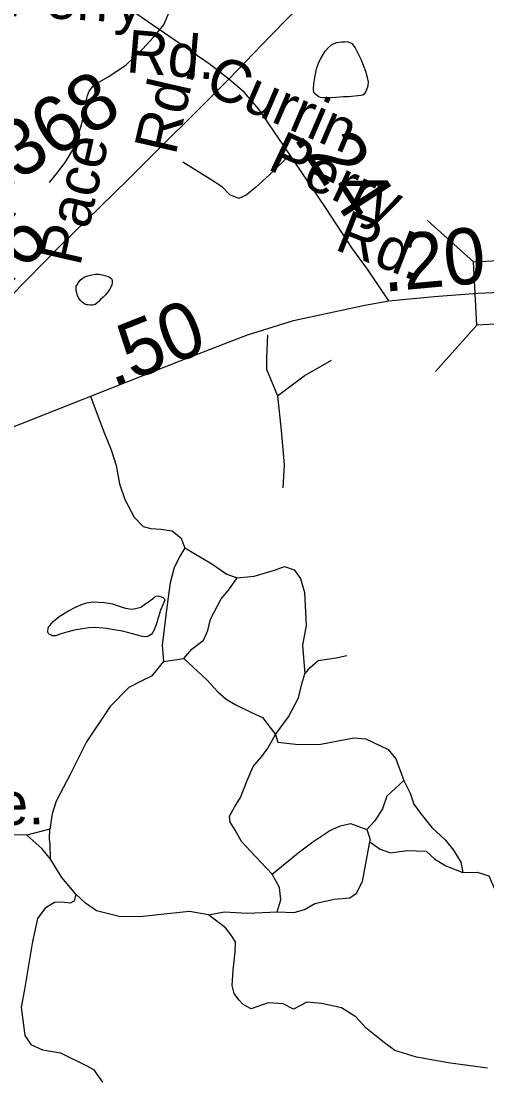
# Model space of a CAD drawing. Extents: x 2001466 to 31450019, y -30647475 to 847247.
# Drawn here: x 2189729 to 2191802, y 751202 to 755901 of the extents above; entities that cross this region are included whole.
import ezdxf

# ---------------------------------------------------------------- set-up
doc = ezdxf.new("R2010")
doc.units = 0
for name, color, linetype in [('Exist Hydrographic Misc Water Feature', 7, 'Continuous'), ('Exist Road Non-System Type 51', 7, 'Continuous'), ('Exist Road Non-System Type 51 Label', 7, 'Continuous'), ('Exist Road Primary NC Attributed', 7, 'Continuous'), ('Exist Road Primary NC Service Mileage Hundredths English Label', 7, 'Continuous'), ('Exist Road Secondary Mileage Hundredths English Label', 7, 'Continuous'), ('Exist Road Secondary Structure Standard Bridge CELL', 7, 'Continuous'), ('Exist Road Secondary Type 51 Attributed', 7, 'Continuous'), ('Exist Road Secondary Type 51 Label', 7, 'Continuous'), ('Exist Road Secondary Type 51 Number Label', 7, 'Continuous')]:
    doc.layers.add(name, color=color, linetype=linetype)

msp = doc.modelspace()

# ---------------------------------------------------------------- linework, layer by layer
at = {"layer": 'Exist Hydrographic Misc Water Feature'}
for points in [[(2189855, 755182.8), (2189886.7, 755221), (2189924.5, 755271.3), (2189946.2, 755305.3), (2189964, 755335.5), (2189975.7, 755357.2), (2189987.4, 755407.4), (2189997.1, 755439.6), (2190011, 755497.5), (2190016.7, 755529.5), (2190020.4, 755551.7), (2190024.3, 755569.8), (2190032.3, 755589.7), (2190054.1, 755618), (2190119.5, 755654.3), (2190197, 755706.7), (2190268.7, 755775.4), (2190320.2, 755831.7), (2190363.9, 755884), (2190395.3, 755958.3)], [(2191163.8, 755563.5), (2191130, 755561.3), (2191100.2, 755559.3), (2191084, 755558.9), (2191072.1, 755559.1), (2191061.7, 755560.6), (2191053.9, 755564.7), (2191042, 755572.5), (2191034, 755580.6), (2191029.9, 755590.6), (2191029.7, 755600.8), (2191031.7, 755620.8), (2191035.6, 755650.6), (2191043.2, 755688.8), (2191054.9, 755720.7), (2191062.7, 755734.5), (2191073, 755752.9), (2191082.6, 755766.8), (2191096.7, 755783), (2191110.5, 755795.1), (2191122.2, 755801.4), (2191134.5, 755805.3), (2191144.1, 755807.4), (2191156.2, 755809.2), (2191168.3, 755809.5), (2191180.2, 755809.7), (2191192.3, 755805.4), (2191200.5, 755801.7), (2191206.5, 755793.9), (2191216.3, 755781.9), (2191240.7, 755732), (2191261.2, 755678.2), (2191269.2, 755652.2), (2191271.2, 755642.2), (2191273.5, 755630.1), (2191271.5, 755612.2), (2191269.8, 755602.3), (2191265.5, 755592.3), (2191261.6, 755584), (2191256.1, 755576.3), (2191249.7, 755572), (2191241.7, 755570), (2191185.9, 755563.8), (2191163.8, 755563.5)], [(2190094.7, 754672.4), (2190082.4, 754662.5), (2190074.6, 754652.3), (2190064.9, 754644.4), (2190058.6, 754640.1), (2190046.9, 754636.2), (2190036.6, 754636.1), (2190026.8, 754638), (2190020.8, 754638.1), (2190012.6, 754641.8), (2190000.7, 754649.6), (2189992.7, 754657.7), (2189986.2, 754667.6), (2189980.2, 754677.5), (2189976.6, 754691.4), (2189974.5, 754701.5), (2189974.3, 754713.7), (2189974.3, 754721.4), (2189978.4, 754727.7), (2189983.9, 754737.8), (2189991.9, 754747.6), (2190000.1, 754755.7), (2190010, 754761.9), (2190020, 754766), (2190043.6, 754772.2), (2190059.6, 754774.2), (2190067.8, 754774.2), (2190075.8, 754774.2), (2190095.5, 754770.4), (2190115.8, 754764.5), (2190121.9, 754760.7), (2190127.7, 754756.6), (2190132.2, 754752.7), (2190134.2, 754746.7), (2190134.2, 754736.6), (2190132.2, 754726.7), (2190128.3, 754716.8), (2190124.4, 754708.4), (2190116, 754696.8), (2190104.3, 754682.7), (2190094.7, 754672.4)], [(2190336.2, 753234.7), (2190330.3, 753214.5), (2190322.3, 753196.7), (2190314.5, 753180.4), (2190308.5, 753170.4), (2190298.7, 753164.6), (2190287, 753160.2), (2190269, 753162.1), (2190224.5, 753173.7), (2190180.6, 753185.7), (2190142.4, 753191.4), (2190108.6, 753197), (2190076.6, 753201), (2190056.9, 753202.7), (2190030.5, 753200.6), (2189993, 753194.1), (2189964.7, 753189.9), (2189932.7, 753181.7), (2189900.9, 753171.6), (2189883.3, 753165.3), (2189876.9, 753165.4), (2189870.9, 753165.5), (2189867.1, 753165.3), (2189863.2, 753167.5), (2189854.7, 753171.2), (2189850.9, 753175.5), (2189848.4, 753181.1), (2189848.4, 753189.2), (2189848.6, 753195.3), (2189850.6, 753205.1), (2189856.4, 753211.5), (2189872.2, 753229.4), (2189898.4, 753251.4), (2189940.3, 753275.9), (2189973.9, 753294), (2190001.8, 753306.4), (2190021.9, 753312.2), (2190047.7, 753316.5), (2190072.1, 753314.8), (2190099.8, 753313.1), (2190135.9, 753307.2), (2190155.8, 753299.3), (2190188.2, 753289.6), (2190210.1, 753285.5), (2190223.8, 753283.8), (2190238.2, 753286.1), (2190262.2, 753292.2), (2190277.8, 753304), (2190301.6, 753320.3), (2190319.8, 753334.6), (2190325.3, 753340.6), (2190333.3, 753342.7), (2190343.4, 753340.8), (2190353.6, 753338.8), (2190361.4, 753334.8), (2190365.9, 753330.9), (2190368, 753322.9), (2190360, 753302.6), (2190350, 753278.5), (2190336.2, 753234.7)]]:
    msp.add_lwpolyline(points, dxfattribs=at)
at = {"layer": 'Exist Road Non-System Type 51'}
for p, q in [((2190363.2, 753050.6), (2190452.8, 753063.6)), ((2189856.3, 752304), (2189754, 752278))]:
    msp.add_line(p, q, dxfattribs=at)
for points in [[(2190925.3, 755306.5), (2190835.6, 755218.1), (2190770.9, 755159.4), (2190730.2, 755126.2), (2190698.6, 755111.2), (2190658, 755127.8), (2190624.9, 755162.4), (2190570.7, 755197), (2190448.7, 755273.9)], [(2190825.4, 754504.9), (2190821, 754401.4), (2190821, 754351.9), (2190870.5, 754233.2)], [(2190870.5, 754233.2), (2190989.1, 754322.2), (2191111.1, 754391.5)], [(2190037.8, 754231.4), (2190063.3, 754163.9), (2190100.6, 754066.1), (2190129.8, 753993.1), (2190152.6, 753923.2), (2190167.2, 753842.1), (2190189.9, 753772.2), (2190232.1, 753692.7), (2190272.6, 753652.1), (2190306.7, 753642.3), (2190350.5, 753639.1), (2190400.8, 753632.6), (2190441.4, 753600.1), (2190449.2, 753579), (2190457.3, 753556.3)], [(2190870.5, 754233.2), (2190887, 754078.2), (2190900.1, 753926.5), (2190893.5, 753824.3)], [(2190457.3, 753556.3), (2190436.2, 753520.5), (2190410.3, 753468.6), (2190392.4, 753400.4), (2190377.8, 753293.2), (2190356.7, 753123.7), (2190363.2, 753050.6)], [(2190457.3, 753556.3), (2190577.1, 753484.8), (2190644.9, 753439.5), (2190690.1, 753422.6)], [(2190690.1, 753422.6), (2190766.4, 753431.1), (2190856.8, 753456.5), (2190902, 753473.5), (2190944.3, 753459.3), (2190972.6, 753419.8), (2190990.8, 753357.7), (2190998, 753210.6), (2190981.1, 753123), (2190992.4, 752995.7)], [(2190452.8, 753063.6), (2190489.5, 753106), (2190540.4, 753145.6), (2190560.2, 753188), (2190571.5, 753238.8), (2190619.5, 753329.3), (2190653.4, 753368.9), (2190690.1, 753422.6)], [(2190363.2, 753050.6), (2190309.6, 752985.6), (2190262.6, 752962.9), (2190209, 752935.3), (2190124.7, 752850.9), (2190019.2, 752693.4), (2189947.8, 752547.2), (2189885.5, 752429), (2189867.6, 752372.2), (2189856.3, 752304)], [(2190452.8, 753063.6), (2190555.7, 752968.6), (2190605.2, 752915.9), (2190642.1, 752882.7), (2190684.5, 752857.2), (2190755.1, 752823.3), (2190803.1, 752800.7), (2190861.7, 752725.1)], [(2190861.7, 752725.1), (2190919, 752803.7), (2190964.1, 752888.3), (2190978.2, 752950.5), (2190992.4, 752995.7), (2191015, 753024), (2191051.7, 753055.1), (2191130.8, 753066.4), (2191178.8, 753077.7)], [(2189754, 752278), (2189237.9, 752281.4), (2188932.3, 752283.2), (2188569.2, 752290.4), (2188455.9, 752283.2), (2188402, 752297.6), (2188253.5, 752446.6), (2188107.9, 752606.7), (2188014.4, 752730.8), (2187938.9, 752865.7), (2187868.8, 752977.3)], [(2190845.8, 752104.7), (2190770, 752183.8), (2190710.6, 752249.8), (2190681, 752299.3), (2190660.1, 752334.8), (2190655.9, 752362.4), (2190679.2, 752402.8), (2190704.7, 752445.2), (2190734.4, 752521.7), (2190762, 752583.3), (2190800.2, 752627.8), (2190827.7, 752665.6), (2190861.7, 752725.1)], [(2190861.7, 752725.1), (2190872.3, 752691.1), (2190963.5, 752680.5), (2191063.3, 752682.6), (2191139.7, 752697.5), (2191209.7, 752710.2), (2191262.7, 752706), (2191362.5, 752659.3), (2191396.4, 752616.8), (2191432.5, 752521.2)], [(2191432.5, 752521.2), (2191356.6, 752450.9), (2191336.8, 752394.9), (2191303.9, 752342.1), (2191267.6, 752302.5)], [(2191432.5, 752521.2), (2191460.1, 752463.9), (2191477.1, 752415.1), (2191508.9, 752370.5), (2191557.6, 752312.4), (2191616.9, 752256.4), (2191653.2, 752210.2), (2191686.2, 752157.5), (2191695.6, 752111.4)], [(2189859.5, 752170.8), (2189857.9, 752235.8), (2189854.6, 752261.7), (2189856.3, 752304)], [(2190845.8, 752104.7), (2190961.4, 752198.5), (2191027.2, 752247.3), (2191103.6, 752298.3), (2191150.3, 752319.5), (2191194.8, 752330.1), (2191267.6, 752302.5)], [(2191267.6, 752302.5), (2191280.8, 752263), (2191281.8, 752247.3)], [(2189859.5, 752170.8), (2189820.5, 752217.9), (2189754, 752278)], [(2190868.8, 751936.5), (2190944.6, 751933.2), (2190990.8, 751946.4), (2191036.9, 751972.8), (2191122.6, 751992.6), (2191191.8, 751999.2), (2191221.5, 752019), (2191247.8, 752071.7), (2191281.8, 752247.3)], [(2191281.8, 752247.3), (2191326.4, 752215.5), (2191373.1, 752198.5), (2191445.2, 752209.1), (2191532.2, 752207), (2191568.3, 752173), (2191619.2, 752141.2), (2191695.6, 752111.4)], [(2189973.1, 752014.9), (2189909.8, 752089.6), (2189859.5, 752170.8)], [(2191695.6, 752111.4), (2191759.3, 752113.5), (2191810.2, 752096.6), (2191837.8, 752035.5), (2191860.7, 752015.4), (2191901, 752007), (2191938.4, 751977.3), (2191973.2, 751966.6), (2192003.5, 751971.9), (2192049.9, 751971.1), (2192089.9, 751962.4), (2192157.4, 751939.8), (2192203.6, 751920), (2192244.8, 751896.5), (2192315.6, 751887.1), (2192450.7, 751873.9)], [(2190868.8, 751936.5), (2190885.3, 751989.3), (2190878.7, 752045.3), (2190845.8, 752104.7)], [(2189973.1, 752014.9), (2189965, 751984.1), (2189947.1, 751974.3), (2189909.8, 751979.2), (2189877.3, 751977.6), (2189835.2, 751953.2), (2189801.1, 751906.1), (2189780, 751803.8), (2189744.3, 751591.1), (2189729.7, 751511.5), (2189745.9, 751386.5), (2189771.9, 751345.9), (2189823.8, 751321.5), (2189904.9, 751308.5), (2190021.8, 751250.7), (2190051.5, 751234.2), (2190091.1, 751178.1)], [(2190563.4, 751923.7), (2190479.1, 751938.3), (2190365.5, 751925.3), (2190258.4, 751913.9), (2190164.6, 751915.5), (2190064, 751941.5), (2190015.3, 751975.6), (2189973.1, 752014.9)], [(2190563.4, 751923.7), (2190633.2, 751936.6), (2190737, 751929.9), (2190868.8, 751936.5)], [(2191804.8, 751240.8), (2191630.1, 751263.8), (2191488.4, 751290.2), (2191392.8, 751319.9), (2191346.7, 751352.9), (2191264.3, 751418.8), (2191218.1, 751469), (2191155, 751509), (2191065.5, 751529.1), (2191000.6, 751533.9), (2190940.6, 751503.1), (2190895.2, 751527.6), (2190829.3, 751530.9), (2190753.5, 751504.6), (2190717.2, 751524.3), (2190698.1, 751545.3), (2190677, 751572.9), (2190668.9, 751608.6), (2190672.2, 751676.8), (2190681.9, 751758), (2190683.5, 751803.5), (2190664.1, 751832.7), (2190638.1, 751865.2), (2190563.4, 751923.7)]]:
    msp.add_lwpolyline(points, dxfattribs=at)
at = {"layer": 'Exist Road Primary NC Attributed'}
for points in [[(2191365.4, 754655.8), (2191567.9, 754674.7), (2191762.5, 754689.4), (2191958.9, 754698.6), (2192055.6, 754701.5)], [(2188870.3, 753753.2), (2189033, 753829.7), (2189293.6, 753935.4), (2189576.1, 754048.5), (2189956.5, 754199.3), (2190436.2, 754388.8), (2190737.1, 754504), (2190941.1, 754567.9), (2191258.7, 754637), (2191365.4, 754655.8)]]:
    msp.add_lwpolyline(points, dxfattribs=at)
at = {"layer": 'Exist Road Secondary Structure Standard Bridge CELL'}
for p, q in [((2191537.2, 755013.3), (2191742.6, 754829.1)), ((2191573.7, 754341.7), (2191758, 754547.1))]:
    msp.add_line(p, q, dxfattribs=at)
msp.add_lwpolyline([(2191742.6, 754829.1), (2192346.2, 754861.9), (2192361.5, 754579.9), (2191758, 754547.1)], close=True, dxfattribs=at)
at = {"layer": 'Exist Road Secondary Type 51 Attributed'}
for points in [[(2191774.2, 756964.8), (2191666.5, 756837.9), (2191498.6, 756583.1), (2191374.1, 756394.6), (2191284.1, 756276.3), (2191083.7, 756086.7), (2190838.8, 755835.4), (2190653.1, 755642.8)], [(2190653.1, 755642.8), (2190566.2, 755710.8), (2190216.2, 755951.7), (2189786.7, 756248), (2189413.1, 756503.5)], [(2190653.1, 755642.8), (2190203.1, 755193.5), (2189899.7, 754898.3), (2189461.3, 754452.2), (2189178.7, 754167.4), (2188996.1, 753993.5)], [(2191365.4, 754655.8), (2191271, 754796.7), (2191200.9, 754892), (2191086.3, 755066.8), (2190898.5, 755346.4), (2190786.5, 755509.8), (2190721.6, 755585.2), (2190653.1, 755642.8)]]:
    msp.add_lwpolyline(points, dxfattribs=at)

# ---------------------------------------------------------------- texts
at = {"layer": 'Exist Road Non-System Type 51 Label'}
msp.add_text('Ave.', height=190, rotation=1.3833, dxfattribs=at).set_placement((2189324.6, 752314.1))
at = {"layer": 'Exist Road Primary NC Service Mileage Hundredths English Label'}
for s, rotation, p in [('.20', 5.256, (2191342.7, 754695.6)), ('.50', 21.6249, (2190137.6, 754267.4))]:
    msp.add_text(s, height=250, rotation=rotation, dxfattribs=at).set_placement(p)
at = {"layer": 'Exist Road Secondary Mileage Hundredths English Label'}
for s, rotation, p in [('.24', 302.927, (2190936.5, 755385.9)), ('.46', 45.1477, (2189538, 754586.4))]:
    msp.add_text(s, height=250, rotation=rotation, dxfattribs=at).set_placement(p)
at = {"layer": 'Exist Road Secondary Type 51 Label'}
for s, rotation, p in [('Perry', 356.8108, (2189663.4, 755924.2)), ('Rd.', 355.1388, (2190193.1, 755674.1)), ('Currin', 336.7135, (2190537.7, 755583.9)), ('Rd.', 77.0658, (2190416, 755299.9)), ('Perry', 334.8452, (2190819.6, 755244.5)), ('Pace', 77.0658, (2189990.8, 754805.7)), ('Rd.', 338.6819, (2191119, 754886))]:
    msp.add_text(s, height=190, rotation=rotation, dxfattribs=at).set_placement(p)
at = {"layer": 'Exist Road Secondary Type 51 Number Label'}
msp.add_text('2368', height=250, rotation=31.918, dxfattribs=at).set_placement((2189557.1, 755090.6))

doc.saveas('drawing.dxf')
